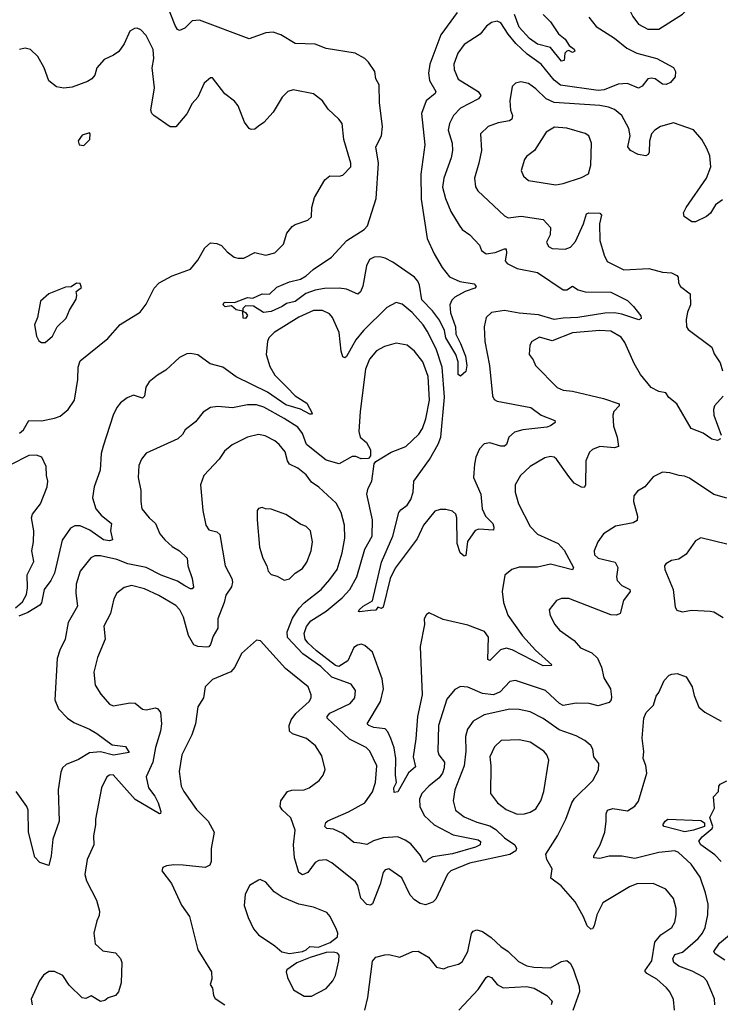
# Model space of a CAD drawing. Extents: x 2057697 to 2160550, y 827490 to 1016834.
# Tile 446 of 509: x 2103955 to 2107770, y 996148 to 1001507. Entities that reach past the tile are written whole.
import ezdxf

# ---------------------------------------------------------------- set-up
doc = ezdxf.new("R2010")
doc.units = 0

msp = doc.modelspace()

# ---------------------------------------------------------------- linework, layer by layer
at = {"layer": '0CON20XD'}
for points in [[(2107375.8, 1001454.2), (2107435, 1001454.4), (2107565, 1001536), (2107623, 1001597), (2107664.2, 1001655), (2107682.8, 1001697.2), (2107696.5, 1001765), (2107686.2, 1001816.2), (2107667.4, 1001857.4), (2107610.8, 1001905), (2107564.6, 1001924.6), (2107418.3, 1001951.7), (2107365, 1001935.6), (2107323.1, 1001896.9), (2107272.2, 1001755), (2107255.6, 1001655), (2107269.4, 1001575), (2107294.6, 1001524.6), (2107325, 1001482.9), (2107375.8, 1001454.2)], [(2106337.5, 1001545), (2106247.7, 1001425), (2106188.9, 1001265), (2106182.3, 1001215), (2106186.8, 1001175), (2106221.8, 1001115), (2106218.1, 1001105), (2106168.7, 1001065), (2106143.8, 1000996.2), (2106161.8, 1000825), (2106140, 1000665), (2106140.6, 1000529.4), (2106173.8, 1000315), (2106212.1, 1000232.1), (2106255, 1000157.5), (2106295, 1000107.5), (2106352.2, 1000082.2), (2106429.6, 1000069.6), (2106440.8, 1000055), (2106434.2, 1000045), (2106381.9, 1000028.1), (2106325, 999996.7), (2106309.2, 999980.8), (2106298.2, 999955), (2106301.9, 999911.9), (2106327.8, 999835), (2106329.4, 999795), (2106356.1, 999745), (2106382.1, 999675), (2106390, 999625), (2106385, 999591.2), (2106355, 999565.8), (2106342.9, 999575), (2106342.9, 999645), (2106330.8, 999685), (2106275.3, 999775), (2106268.9, 999815), (2106240.9, 999870.9), (2106202.8, 999922.8), (2106145, 999981.3), (2106132, 1000062), (2106123.2, 1000083.2), (2106104.5, 1000105), (2105986.7, 1000186.7), (2105945, 1000208.5), (2105915.9, 1000215.9), (2105885, 1000213.9), (2105859.4, 1000200.6), (2105843.2, 1000166.8), (2105823.3, 1000056.7), (2105812, 1000025), (2105797.3, 1000012.7), (2105735, 1000040.4), (2105695, 1000045.3), (2105615, 1000043.6), (2105565, 1000034.3), (2105512.7, 1000017.2), (2105455, 999972.6), (2105407.9, 999962.1), (2105384.2, 999945), (2105325, 999918.5), (2105282.2, 999912.2), (2105227.7, 999947.7), (2105185, 999950), (2105170, 999935), (2105170, 999920), (2105185, 999912.5), (2105196.2, 999896.2), (2105185, 999880), (2105172.5, 999882.5), (2105170, 999920), (2105135, 999928), (2105109.3, 999949.3), (2105073.9, 999943.9), (2105064.2, 999954.2), (2105066.2, 999965), (2105075, 999970), (2105125, 999967.1), (2105195, 999994.2), (2105225, 999991.2), (2105275, 1000014.4), (2105315, 1000012.9), (2105355, 1000050.5), (2105425, 1000079.1), (2105485, 1000093.6), (2105515, 1000112.7), (2105553.6, 1000146.4), (2105652.7, 1000215), (2105736.9, 1000305), (2105831.4, 1000365), (2105848.6, 1000385), (2105896, 1000534), (2105909.4, 1000725), (2105895.4, 1000814.6), (2105924.6, 1000875), (2105930.6, 1000925), (2105914.6, 1001055), (2105912.3, 1001152.3), (2105894.2, 1001185), (2105889.5, 1001225), (2105854.6, 1001275), (2105835.2, 1001295.2), (2105782.5, 1001325), (2105625, 1001350.3), (2105565, 1001373.5), (2105455, 1001376.5), (2105377.8, 1001425), (2105335, 1001438.1), (2105294.8, 1001435.2), (2105205, 1001402.5), (2104935, 1001503.9), (2104895, 1001500.9), (2104855, 1001460), (2104825, 1001447.5), (2104815, 1001452.5), (2104802, 1001475), (2104758.6, 1001585)], [(2107055, 1001520), (2107095, 1001470), (2107195, 1001406.5), (2107261.4, 1001351.4), (2107315, 1001325.3), (2107425, 1001295.4), (2107515, 1001246), (2107525.8, 1001225), (2107524, 1001195), (2107498.8, 1001165), (2107475, 1001153.8), (2107455, 1001156), (2107415, 1001184.2), (2107395, 1001188.6), (2107375, 1001184), (2107345, 1001144), (2107325.7, 1001134.3), (2107265, 1001160), (2107215, 1001155.4), (2107137.1, 1001125), (2107105, 1001121.2), (2106899.8, 1001149.8), (2106865, 1001177.1), (2106795, 1001264.7), (2106718.4, 1001318.4), (2106656.9, 1001376.9), (2106615, 1001427.1), (2106575, 1001490), (2106555, 1001498.9), (2106525, 1001491.5), (2106498.1, 1001471.9), (2106462.4, 1001427.6), (2106375, 1001371.4), (2106340.5, 1001325), (2106318.9, 1001265), (2106321.8, 1001235), (2106343.5, 1001183.5), (2106451.1, 1001115), (2106466.2, 1001093.8), (2106453.5, 1001076.5), (2106355.8, 1001024.2), (2106317.8, 1000985), (2106295, 1000941.2), (2106289.1, 1000905), (2106310.8, 1000835), (2106312.5, 1000795), (2106305.3, 1000754.7), (2106265, 1000643.3), (2106257.1, 1000595), (2106273.6, 1000533.6), (2106302.7, 1000462.7), (2106348, 1000388), (2106364.6, 1000364.6), (2106406.4, 1000336.4), (2106459.7, 1000279.7), (2106469.7, 1000249.7), (2106495, 1000233.1), (2106545, 1000238.9), (2106595, 1000260), (2106605, 1000258.8), (2106606.8, 1000235), (2106598.1, 1000195), (2106609.4, 1000179.4), (2106665, 1000153.3), (2106775, 1000130.5), (2106915, 1000036.9), (2106935, 1000037.1), (2106965, 1000056), (2106996.5, 1000036.5), (2107035, 1000025.5), (2107175, 1000023.1), (2107265, 999978.1), (2107296.9, 999945), (2107337.1, 999895), (2107339.1, 999880.9), (2107326.3, 999873.7), (2107235, 999904.7), (2107195, 999911.6), (2107141.2, 999908.8), (2106994.8, 999885.2), (2106915, 999883), (2106865, 999874.8), (2106780.3, 999900.3), (2106675, 999909), (2106595, 999923.3), (2106525, 999913.1), (2106494.5, 999885.5), (2106484.5, 999835), (2106487.7, 999755), (2106513.1, 999625), (2106530, 999460), (2106538.9, 999438.9), (2106555, 999430), (2106738.8, 999395), (2106795, 999354.4), (2106870, 999325), (2106871.2, 999315), (2106845, 999295.6), (2106825, 999289.6), (2106695.3, 999274.7), (2106648.9, 999261.1), (2106618.1, 999235), (2106605.6, 999195), (2106594.5, 999185.5), (2106575, 999184.6), (2106515, 999202.7), (2106485, 999197.5), (2106459.8, 999170.2), (2106440, 999125), (2106431.7, 999088.3)], [(2106805.6, 1001535), (2106845, 1001495.6), (2106889.2, 1001429.2), (2106925, 1001401.4), (2106946.5, 1001366.5), (2106975, 1001345.8), (2106978.1, 1001335), (2106965, 1001328.6), (2106945, 1001338.8), (2106934.2, 1001335.8), (2106924.2, 1001325), (2106920, 1001285), (2106905, 1001281.4), (2106845, 1001355.6), (2106775, 1001372.9), (2106731.3, 1001405), (2106675, 1001466.1), (2106649.1, 1001535)], [(2103954.5, 999255.5), (2103975.4, 999274.6), (2104005, 999326), (2104075, 999322.9), (2104145, 999337.1), (2104175, 999348.6), (2104220, 999385), (2104253.5, 999435), (2104272.2, 999547.8), (2104273.2, 999615), (2104285, 999650.5), (2104435, 999770.9), (2104502.8, 999847.2), (2104610.6, 999915), (2104645, 999958.8), (2104687.1, 1000045), (2104715.5, 1000074.5), (2104785, 1000113.3), (2104885, 1000148.9), (2104925, 1000198), (2104964, 1000265), (2104995, 1000292.5), (2105028.3, 1000288.3), (2105055, 1000277.5), (2105085, 1000242.5), (2105123.8, 1000213.8), (2105145, 1000207.8), (2105175, 1000209.4), (2105235, 1000239.2), (2105295, 1000225.7), (2105345, 1000237.5), (2105391.9, 1000285), (2105410.6, 1000345), (2105439.1, 1000380.9), (2105455, 1000392), (2105525, 1000416.2), (2105545, 1000433.3), (2105545.7, 1000485), (2105561.5, 1000538.5), (2105616.2, 1000635), (2105645, 1000657.5), (2105695, 1000655.6), (2105715, 1000660.8), (2105758.6, 1000705), (2105757.8, 1000725), (2105719.5, 1000855), (2105711.2, 1000941.2), (2105694, 1000965), (2105635, 1001018.8), (2105603.8, 1001065), (2105555, 1001104), (2105445, 1001124), (2105415, 1001116.2), (2105383.8, 1001085), (2105335.9, 1001004.1), (2105285, 1000946.7), (2105255, 1000927.5), (2105235, 1000911.2), (2105215, 1000908.8), (2105204.3, 1000914.3), (2105178.7, 1000948.7), (2105145, 1001038), (2105125, 1001064), (2105073, 1001103), (2105005, 1001190), (2104995, 1001190), (2104959.7, 1001160.3), (2104925.8, 1001085), (2104895, 1001051.2), (2104865.7, 1000995), (2104806, 1000924), (2104775, 1000924.3), (2104686.5, 1000985), (2104675, 1000995.8), (2104669.6, 1001015), (2104689.2, 1001135), (2104676.9, 1001245), (2104686.7, 1001295), (2104681.9, 1001345), (2104645, 1001420), (2104615, 1001450.8), (2104595, 1001460), (2104580.5, 1001459.5), (2104555.9, 1001444.1), (2104523.8, 1001375), (2104495.6, 1001334.4), (2104467, 1001313), (2104415, 1001290), (2104375.6, 1001244.4), (2104364.6, 1001205.4), (2104348.1, 1001185), (2104325, 1001170.9), (2104240.9, 1001139.1), (2104195, 1001134.1), (2104155, 1001140.4), (2104114.1, 1001174.1), (2104088.9, 1001245), (2104055, 1001306.9), (2104015, 1001344.4), (2103985, 1001351.8), (2103955, 1001344.4)], [(2107783.1, 1000526.9), (2107745, 1000498.6), (2107717.1, 1000452.9), (2107696, 1000435), (2107635, 1000406), (2107615, 1000406.2), (2107573.3, 1000435), (2107570, 1000455), (2107584, 1000485), (2107695, 1000644.2), (2107718.1, 1000705), (2107712.9, 1000765), (2107697.1, 1000805), (2107670, 1000855), (2107625, 1000907.5), (2107515, 1000945.6), (2107445, 1000924.4), (2107414.1, 1000905.9), (2107396.5, 1000885), (2107385.5, 1000845), (2107383.1, 1000785), (2107377.5, 1000772.5), (2107365, 1000765.7), (2107323.3, 1000773.3), (2107282, 1000795), (2107266.2, 1000813.8), (2107278.8, 1000875), (2107272, 1000915), (2107235, 1000984.4), (2107195, 1001017.1), (2107161.2, 1001031.2), (2107115, 1001040.3), (2106865, 1001056.4), (2106822.2, 1001075), (2106765, 1001130), (2106725, 1001158.9), (2106685, 1001169.2), (2106655, 1001161.2), (2106637.7, 1001142.3), (2106624.5, 1001065.5), (2106627.1, 1001015), (2106638.2, 1000985), (2106635.5, 1000965), (2106623.1, 1000956.9), (2106560, 1000945), (2106506.2, 1000925), (2106464.3, 1000885), (2106469.5, 1000795), (2106456.2, 1000725), (2106431.1, 1000645), (2106437.4, 1000597.4), (2106450, 1000575), (2106595, 1000438.8), (2106615, 1000427.9), (2106686.7, 1000436.7), (2106805, 1000418.5), (2106845.4, 1000375), (2106844.5, 1000335.5), (2106823.8, 1000295), (2106835, 1000272.5), (2106855, 1000261.2), (2106925, 1000257.5), (2106955, 1000269.2), (2106981.1, 1000298.9), (2107026.2, 1000395), (2107040.9, 1000449.1), (2107055, 1000455.4), (2107115, 1000454.4), (2107122.6, 1000442.6), (2107112.6, 1000395), (2107113.9, 1000305), (2107137.8, 1000225), (2107155, 1000190), (2107245, 1000144.6), (2107381.9, 1000151.9), (2107455, 1000132), (2107505, 1000129.2), (2107533.3, 1000115), (2107540, 1000105), (2107542.5, 1000075), (2107554, 1000055), (2107605.6, 1000015), (2107608.2, 999955), (2107591.5, 999915), (2107584.3, 999875), (2107585.8, 999835.8), (2107595, 999821.2), (2107724, 999725), (2107737.3, 999687.3), (2107769.1, 999639.1), (2107782.9, 999595)], [(2106875, 1000608), (2106915, 1000614.3), (2107015, 1000647.5), (2107052.3, 1000667.7), (2107065.8, 1000714.2), (2107068.6, 1000835), (2107054.1, 1000874.1), (2107035, 1000888), (2106935, 1000915.5), (2106867.6, 1000922.4), (2106822.5, 1000895), (2106758.8, 1000795), (2106715, 1000762.5), (2106704, 1000745), (2106686.7, 1000685), (2106698.8, 1000655), (2106725, 1000631.2), (2106875, 1000608)], [(2104305, 1000822.5), (2104337.5, 1000855), (2104340, 1000885), (2104335, 1000890), (2104295, 1000877.5), (2104273, 1000847), (2104280, 1000825), (2104305, 1000822.5)], [(2104095, 999750), (2104135, 999783.3), (2104158.8, 999835), (2104208.3, 999881.7), (2104226.2, 999925), (2104263.8, 999985), (2104267.5, 1000005), (2104263, 1000027), (2104291.7, 1000048.3), (2104285, 1000070), (2104265, 1000073.3), (2104235, 1000052.5), (2104205, 1000050), (2104115, 1000013.8), (2104068.8, 999975), (2104052.5, 999885), (2104036.2, 999845), (2104046.2, 999785), (2104059.3, 999759.3), (2104075, 999750), (2104095, 999750)], [(2106431.7, 999088.3), (2106426.9, 999015), (2106466, 998925), (2106474.1, 998844.1), (2106492.2, 998805), (2106532.2, 998765), (2106537.8, 998745), (2106535, 998727.5), (2106455, 998733.6), (2106435, 998725.6), (2106392.9, 998667.1), (2106385, 998590), (2106375, 998586.2), (2106354.2, 998604.3), (2106338, 998655), (2106336.5, 998795), (2106330.8, 998815), (2106312.4, 998832.4), (2106275, 998841.5), (2106245, 998841.2), (2106215, 998831.2), (2106155, 998755.5), (2106119.6, 998680.4), (2105999.1, 998520.9), (2105971.9, 998465), (2105935, 998310), (2105925, 998301.2), (2105905, 998310), (2105895, 998293.3), (2105865, 998291.9), (2105805, 998282.9), (2105800, 998285), (2105804, 998295), (2105825, 998315.5), (2105876, 998344), (2105925.3, 998555), (2105987.6, 998695), (2106020, 998825), (2106030.4, 998839.6), (2106065, 998863.5), (2106084.7, 998895), (2106097.6, 998935), (2106101.2, 998995), (2106186.8, 999113.2), (2106233.3, 999196.7), (2106248, 999235), (2106268.7, 999451.3), (2106256.2, 999616.2), (2106222.3, 999715), (2106175, 999812.2), (2106151.8, 999845), (2106092.3, 999912.3), (2106038.6, 999958.6), (2106005, 999966.9), (2105955, 999940), (2105827.1, 999815), (2105785.3, 999765), (2105735, 999674), (2105725, 999665.8), (2105715, 999672), (2105705, 999703.3), (2105695, 999804), (2105658.9, 999885), (2105642.5, 999905), (2105605, 999923.3), (2105555, 999923.8), (2105475, 999887.2), (2105341.5, 999805), (2105312.9, 999775), (2105304.1, 999755.9), (2105297.2, 999685), (2105318.2, 999618.2), (2105345, 999571.8), (2105411.1, 999505), (2105455, 999459.2), (2105518.9, 999418.9), (2105547.1, 999365), (2105545, 999358.8), (2105535, 999358.8), (2105485, 999386.8), (2105405, 999410.7), (2105305, 999478.9), (2105133.4, 999563.4), (2105060.8, 999615), (2104993.1, 999633.1), (2104925, 999682.5), (2104885, 999690.5), (2104865, 999688.2), (2104825, 999667.5), (2104751.6, 999598.4), (2104705, 999572.2), (2104660, 999535), (2104643.1, 999506.9), (2104635, 999457.5), (2104625, 999446.2), (2104575, 999463.1), (2104541.5, 999448.5), (2104505, 999420.6), (2104484.2, 999395.8), (2104463.8, 999355), (2104409.6, 999185), (2104399.6, 999145), (2104393.8, 999055), (2104360.5, 998965), (2104351.1, 998905), (2104370.6, 998845), (2104399.5, 998809.5), (2104455.8, 998765), (2104449.4, 998725), (2104461.2, 998675), (2104445, 998669.5), (2104412.5, 998675), (2104337.9, 998727.9), (2104285, 998752.2), (2104255, 998752.5), (2104231.7, 998738.3), (2104186.3, 998673.7), (2104145.4, 998495), (2104125, 998454), (2104089.2, 998405), (2104075, 998332), (2104065, 998320), (2103999.4, 998280.6), (2103950.5, 998259.5)], [(2107771.2, 999225), (2107755, 999216), (2107723.5, 999223.5), (2107676.1, 999256.1), (2107612.2, 999282.2), (2107534.3, 999415), (2107490.2, 999450.2), (2107473.3, 999475), (2107435, 999483.8), (2107394.3, 999504.3), (2107335.4, 999575.4), (2107301.1, 999635), (2107250.2, 999750.2), (2107229.6, 999779.6), (2107175, 999811.3), (2107115, 999815.7), (2106965, 999802.2), (2106855, 999757.9), (2106785, 999779.4), (2106744, 999755), (2106732.5, 999735), (2106730, 999685), (2106752, 999655), (2106764.6, 999624.6), (2106881.4, 999505), (2106915, 999490.4), (2106965.3, 999485.3), (2107135, 999444.5), (2107218.8, 999415), (2107218.8, 999405), (2107191.4, 999375), (2107185.7, 999355), (2107188.2, 999295), (2107209.6, 999235), (2107215.6, 999184.4), (2107195, 999176.7), (2107115, 999183.1), (2107075, 999166.7), (2107057.9, 999152.1), (2107038.5, 999105), (2107036.5, 998973.5), (2107029.1, 998960.9), (2107015, 998961.9), (2106974.7, 998984.7), (2106945, 999020)], [(2106945, 999020), (2106879.2, 999115), (2106865, 999125.8), (2106845, 999129.2), (2106815, 999121.4), (2106735, 999075.6), (2106682.9, 999025), (2106652.9, 998975), (2106654.1, 998935.9), (2106671.7, 998871.7), (2106735, 998748), (2106775, 998706.9), (2106887.1, 998655), (2106919.7, 998619.7), (2106971.4, 998525), (2106965, 998513.1), (2106845, 998543.9), (2106775, 998526.9), (2106675, 998526.9), (2106635, 998514), (2106597, 998483), (2106582.2, 998395), (2106589.5, 998335), (2106612.7, 998265), (2106692.8, 998152.8), (2106763.3, 998075), (2106852.5, 997995), (2106848.8, 997991.2), (2106805, 997990), (2106636.7, 998076.7), (2106605, 998085.3), (2106573.4, 998076.6), (2106515, 998018), (2106504.5, 998025), (2106507.8, 998145), (2106485.9, 998175.9), (2106395, 998210.6), (2106261.7, 998241.7), (2106185, 998277.5), (2106170.7, 998269.3), (2106157.5, 998245), (2106158.8, 998215), (2106136.9, 998095), (2106147.6, 997832.4), (2106122.1, 997715), (2106112.6, 997592.6), (2106098.8, 997495), (2106110, 997440), (2106072, 997408), (2106015, 997304), (2105995, 997301.2), (2105993.3, 997325), (2106006.9, 997355), (2106001.2, 997395), (2106003.9, 997485), (2105994.3, 997544.3), (2105976.4, 997595), (2105960.7, 997630.7), (2105945, 997647.5), (2105884.2, 997655), (2105855.7, 997665), (2105848.2, 997675), (2105920.3, 997795), (2105935.9, 997865), (2105928.7, 997918.7), (2105877.1, 998065), (2105835, 998100.6), (2105815, 998107.5), (2105795, 998102.5), (2105775, 998088.9), (2105742.6, 998017.4), (2105693.1, 997986.9), (2105675, 997991.6), (2105572, 998072), (2105524.6, 998114.6), (2105510.7, 998135), (2105505.2, 998165), (2105516.9, 998203.1), (2105541.2, 998235), (2105625, 998287.5), (2105710.7, 998359.3), (2105753.3, 998405), (2105791.8, 998475), (2105834.7, 998625), (2105874.6, 998695), (2105876, 998785), (2105845.4, 998925), (2105852.3, 998957.7), (2105873.3, 998995), (2105885, 999090), (2105895, 999102.5), (2105977.8, 999152.2), (2106057.1, 999182.9), (2106128.5, 999251.5), (2106148.5, 999281.5), (2106166.5, 999333.5), (2106186.7, 999435), (2106180.5, 999565), (2106150.8, 999645), (2106105, 999702.1), (2106065, 999734.5), (2106005, 999745.4), (2105941.3, 999728.7), (2105898.9, 999705), (2105860.7, 999659.3), (2105838.4, 999605), (2105809.5, 999375), (2105802, 999265), (2105810, 999235), (2105843.3, 999205), (2105866, 999165), (2105866.4, 999133.6), (2105855, 999117.5), (2105815, 999116.2), (2105785, 999128.8), (2105765, 999130), (2105695, 999089.5), (2105625, 999108.7), (2105517.3, 999195), (2105494.7, 999255), (2105469.2, 999289.2), (2105395.8, 999335.8), (2105285, 999398.2), (2105245, 999409.7), (2105195, 999411.3), (2105115, 999394.6), (2105035, 999401.1), (2104995, 999395.6), (2104955, 999370), (2104913, 999317), (2104856.2, 999275), (2104841.9, 999248.1), (2104816.2, 999225), (2104645, 999147.5), (2104618, 999115), (2104605, 999080), (2104601.4, 999015), (2104614.3, 998945), (2104614.3, 998885), (2104621.4, 998845), (2104660.8, 998795), (2104695.8, 998765), (2104718, 998708), (2104745.6, 998675), (2104785, 998639.5), (2104826.3, 998616.3), (2104867.1, 998575), (2104871.1, 998535), (2104893.8, 998465), (2104902, 998418), (2104895, 998408.8), (2104885, 998409.4), (2104854.8, 998424.8), (2104815, 998450.3), (2104725, 998483.6), (2104645, 998524.3), (2104544.8, 998544.8), (2104485, 998567.9), (2104395, 998588.9), (2104365, 998588.8), (2104342.3, 998577.7), (2104285.4, 998505), (2104262.7, 998435), (2104260.8, 998385), (2104269.5, 998315), (2104218.8, 998225), (2104203.1, 998135), (2104173.5, 998075), (2104159.5, 998030.5), (2104147.5, 997805), (2104166.6, 997756.6), (2104215.6, 997705), (2104251.1, 997681.1), (2104335.3, 997645.3), (2104375, 997621.5), (2104459.8, 997559.8), (2104530.8, 997550.8), (2104551.7, 997518.3), (2104466, 997504), (2104395, 997521.2), (2104335, 997516.2), (2104275, 997479.5), (2104207.8, 997452.2), (2104188, 997435), (2104179.1, 997410.9), (2104165.5, 997315.5), (2104171.2, 997145), (2104135.9, 997045.9), (2104127.5, 996955), (2104115, 996902.5), (2104065, 996918.8), (2104038.3, 996948.3), (2104004, 997085), (2104002.5, 997205), (2103994, 997225), (2103936.4, 997306.4)], [(2107785, 999456.7), (2107738.8, 999405), (2107733.1, 999385), (2107734.4, 999355), (2107775.7, 999245)], [(2106870, 998215), (2106895, 998184.3), (2106975, 998128.6), (2107008.7, 998088.7), (2107070.2, 998060.2), (2107101.1, 998031.1), (2107123, 997983), (2107136.9, 997925), (2107171.9, 997865), (2107178.3, 997821.7), (2107175.8, 997805), (2107165, 997790), (2107105, 997772.9), (2107055.5, 997785.5), (2106985, 997786.9), (2106915, 997773.8), (2106895, 997784.6), (2106817.8, 997855), (2106655, 997910.5), (2106625, 997905.5), (2106571.4, 997848.6), (2106535, 997832.1), (2106475, 997838.5), (2106395, 997873.1), (2106355, 997876.7), (2106325, 997861.4), (2106281.1, 997808.9), (2106236.3, 997665), (2106231.5, 997525), (2106238.2, 997505), (2106268.7, 997465), (2106267.5, 997435), (2106257.6, 997405), (2106239.3, 997380.7), (2106182.5, 997335), (2106144.6, 997295), (2106132.8, 997265), (2106134.1, 997225), (2106157.6, 997175), (2106212.3, 997125), (2106315, 997070), (2106452.6, 997042.6), (2106464.6, 997034.6), (2106462.5, 997015), (2106437.6, 997002.4), (2106312.9, 996967.1), (2106205, 996950), (2106181.5, 996938.5), (2106165, 996921.4), (2106155, 996922.5), (2106137.3, 996957.3), (2106085, 997020.8), (2106055, 997041.6), (2106015, 997058.7), (2105935, 997053.8), (2105882.1, 997037.9), (2105845, 997018.2), (2105807.5, 997025), (2105775, 997029.1), (2105715, 997076.6), (2105665, 997100), (2105627.5, 997105), (2105616.2, 997115), (2105623, 997137), (2105633, 997147), (2105745.2, 997194.8), (2105835, 997244.6), (2105876.3, 997303.7), (2105892.8, 997355), (2105900, 997445), (2105862.2, 997525), (2105842, 997545), (2105751.4, 997591.4), (2105629.2, 997705), (2105629.4, 997715), (2105645, 997731.8), (2105755, 997785.6), (2105780.5, 997815), (2105784.4, 997855), (2105760.6, 997890.6), (2105655, 997928.9), (2105595, 997986), (2105496.8, 998055), (2105413.9, 998143.9), (2105412.6, 998175), (2105440.3, 998249.7), (2105476.6, 998303.4), (2105505, 998332.5), (2105597.3, 998405), (2105645, 998458.9), (2105683.2, 998515), (2105710.9, 998605), (2105726.6, 998685), (2105724.6, 998755), (2105706.2, 998825), (2105678.6, 998875), (2105585, 998961.4), (2105545, 998990), (2105515, 999028.9), (2105470, 999065), (2105425, 999087.1), (2105413.4, 999105), (2105400.9, 999155), (2105368.9, 999195), (2105345, 999214.4), (2105292.6, 999242.6), (2105255, 999249.1), (2105195, 999234.4), (2105112.5, 999192.5), (2105071.2, 999158.8), (2105040.8, 999115), (2104958, 999025), (2104940.8, 998975), (2104951.9, 998835), (2104968.5, 998755), (2104985, 998730.6), (2105029.2, 998719.2), (2105045.5, 998705), (2105074.6, 998534.6), (2105110.5, 998465), (2105114.5, 998445.5), (2105109.3, 998420.7), (2105078.2, 998375), (2105069.3, 998335), (2105034.7, 998245), (2105034.6, 998195), (2105008.7, 998151.3), (2104994.7, 998105.3), (2104985.9, 998094.1), (2104975, 998091.5), (2104925, 998095.4), (2104903.3, 998105), (2104874.3, 998154.3), (2104846.9, 998255), (2104827.3, 998295), (2104805, 998318.5), (2104713.2, 998373.2), (2104635, 998409.5), (2104565, 998426.5), (2104524.6, 998415.4), (2104484, 998385), (2104468, 998355), (2104449.5, 998275), (2104413.1, 998205), (2104421.1, 998135), (2104378.5, 998035), (2104360, 997955), (2104367.1, 997885), (2104397.5, 997835), (2104445, 997780.6), (2104465, 997772.5), (2104557.6, 997787.6), (2104585, 997786.9), (2104623.4, 997753.4), (2104645, 997750.5), (2104695, 997760.5), (2104707.5, 997755), (2104722.9, 997735), (2104727.9, 997675), (2104721.3, 997635), (2104694.7, 997545), (2104680.3, 997465), (2104644.6, 997385), (2104656.4, 997325), (2104691.3, 997281.3), (2104709.2, 997245), (2104723.8, 997196.2), (2104723, 997187), (2104716, 997184), (2104585, 997262.8), (2104465, 997396.7), (2104445, 997395.6), (2104430.8, 997385), (2104400, 997325), (2104367.8, 997155), (2104368.9, 997125), (2104357.5, 997065), (2104359.5, 997015), (2104323.7, 996936.3), (2104310, 996855), (2104319.3, 996819.3), (2104373.1, 996715), (2104390, 996655), (2104389.1, 996630.9), (2104375, 996602.5), (2104359.2, 996535), (2104366.1, 996476.1), (2104408.3, 996438.3), (2104477.1, 996427.1), (2104505, 996397.5), (2104511.2, 996375), (2104508.8, 996265), (2104493.3, 996215), (2104477.5, 996195), (2104436.4, 996183.6), (2104418.3, 996168.3), (2104395, 996163.8), (2104345, 996193.3), (2104315, 996180), (2104295, 996183.8), (2104225, 996252.5), (2104190, 996305), (2104145.6, 996325.6), (2104115, 996325.7), (2104085, 996306.2), (2104062.9, 996275), (2104017.5, 996175), (2104022.5, 996145)], [(2103932.2, 998305), (2103971.1, 998338.9), (2103992.6, 998377.4), (2103998.2, 998415), (2103996.5, 998485), (2104032.3, 998557.7), (2104021.9, 998615), (2104031, 998665), (2104032.5, 998725), (2104019.1, 998795), (2104026.1, 998815), (2104068.1, 998871.9), (2104105.9, 998965), (2104109.2, 998995), (2104101.5, 999025), (2104099.4, 999075), (2104075.5, 999125.5), (2104047, 999137), (2104005, 999134.4), (2103905.5, 999084.5)], [(2107805, 998903.3), (2107735, 998921.9), (2107602, 999012), (2107575, 999022.9), (2107545.8, 999025.8), (2107495, 999040.8), (2107455, 999043.8), (2107405, 999018.8), (2107358.8, 998965), (2107319.7, 998940.3), (2107300, 998915), (2107296.9, 998885), (2107320, 998805), (2107318.3, 998781.7), (2107295, 998768.9), (2107200.5, 998749.5), (2107135, 998708.6), (2107103.3, 998665), (2107083.1, 998615), (2107085, 998594), (2107105.6, 998575.6), (2107197.1, 998555), (2107211.5, 998525), (2107204.6, 998475), (2107208.1, 998455), (2107235, 998426.5), (2107277.1, 998405), (2107279.4, 998395), (2107243.7, 998346.3), (2107224.6, 998275.4), (2107205, 998265.5), (2107175, 998267.9), (2106945, 998355.7), (2106905, 998356.9), (2106878, 998345), (2106838.6, 998295), (2106843.8, 998263.8), (2106870, 998215)], [(2105395, 998456.2), (2105425, 998464.2), (2105456, 998495), (2105495, 998520), (2105518.9, 998555), (2105543.1, 998615), (2105550.6, 998665), (2105538.6, 998725), (2105515, 998747.5), (2105485, 998760.8), (2105405, 998814), (2105325, 998842), (2105293.6, 998843.6), (2105275, 998852.5), (2105255, 998846.7), (2105248.8, 998835), (2105248.8, 998785), (2105262, 998635), (2105278.9, 998575), (2105301.1, 998535), (2105308.9, 998505), (2105325, 998487.1), (2105357.9, 998477.9), (2105395, 998456.2)], [(2107805, 998652), (2107664.3, 998685.7), (2107635, 998670), (2107585, 998596.9), (2107545, 998570.6), (2107505, 998564), (2107473.3, 998545), (2107466.7, 998535), (2107468, 998515), (2107513.3, 998405), (2107525, 998310), (2107532.7, 998292.7), (2107563.3, 998283.3), (2107615, 998292.9), (2107715, 998288), (2107735, 998283.8), (2107785, 998252.5)], [(2107521.1, 996115), (2107514.6, 996174.6), (2107495.6, 996215), (2107477.3, 996237.3), (2107424.4, 996285), (2107370, 996315), (2107359.3, 996329.3), (2107398.2, 996385), (2107413.3, 996486.7), (2107447.3, 996525), (2107507.1, 996565), (2107523.3, 996595), (2107530.6, 996635), (2107529.3, 996669.3), (2107515, 996723.3), (2107473.3, 996775), (2107405, 996804.3), (2107315, 996803.1), (2107275, 996786.9), (2107130.6, 996699.4), (2107097.5, 996635), (2107084.3, 996575), (2107075, 996558.8), (2107065, 996556), (2107044.6, 996574.6), (2107024.6, 996624.6), (2106980.5, 996705), (2106902.9, 996792.9), (2106848, 996835), (2106854.5, 996885), (2106825.6, 996935), (2106820.8, 996965), (2106884.2, 997065), (2106930, 997155), (2106962.5, 997245), (2106977, 997267), (2107075.6, 997365), (2107107, 997423), (2107108.5, 997458.5), (2107081.1, 997495), (2107075.9, 997535.9), (2107065, 997557.1), (2107033.1, 997583.1), (2106985, 997608.8), (2106892, 997642), (2106805, 997702.9), (2106735, 997738.8), (2106675, 997752.9), (2106625, 997754.6), (2106485, 997722.7), (2106425, 997688.1), (2106393.3, 997645), (2106382.1, 997605), (2106384.2, 997525), (2106375.3, 997445), (2106325.5, 997315), (2106316.5, 997255), (2106328.9, 997205), (2106375, 997167.5), (2106445, 997138.4), (2106515, 997118.2), (2106548.8, 997098.8), (2106595, 997054.6), (2106652.2, 997015), (2106660.9, 996995), (2106656.7, 996983.3), (2106625, 996962.7), (2106404.2, 996915), (2106302.5, 996875), (2106284, 996856), (2106220.6, 996719.4), (2106205, 996703.1), (2106165, 996688.5), (2106136.1, 996696.1), (2106105, 996717.1), (2106082.4, 996742.4), (2106036.7, 996836.7), (2105965, 996884.2), (2105945, 996878.8), (2105935.4, 996864.6), (2105919, 996801), (2105875.6, 996695), (2105865, 996688.1), (2105845, 996691.1), (2105813.8, 996725), (2105796.2, 996795), (2105784.4, 996815), (2105655, 996918), (2105625, 996934.2), (2105585, 996931.1), (2105565, 996918.6), (2105524.3, 996865), (2105495, 996853.1), (2105475, 996864.2), (2105452.5, 996945), (2105446.4, 997016.4), (2105456.1, 997096.1), (2105431.7, 997161.7), (2105385, 997206.9), (2105374.6, 997225), (2105378.2, 997255), (2105414.4, 997305), (2105437.4, 997312.6), (2105505, 997314.6), (2105532, 997325), (2105585.8, 997365), (2105607.5, 997395), (2105619.2, 997425), (2105600.2, 997500.2), (2105565.6, 997555), (2105516.9, 997595), (2105440.6, 997620.6), (2105424.5, 997635), (2105422.4, 997665), (2105433.3, 997696.7), (2105459.8, 997730.2), (2105531.1, 997795), (2105542.9, 997815), (2105542.9, 997832.9), (2105526, 997875), (2105403.1, 997975), (2105265.9, 998125.9), (2105245, 998130), (2105163.8, 998056.2), (2105127.3, 997982.7), (2105105, 997956.7), (2105004.6, 997915.4), (2104965.7, 997875), (2104956.9, 997815), (2104925, 997766.7), (2104913.5, 997675), (2104892.5, 997615), (2104837.9, 997505), (2104823.8, 997415), (2104834.5, 997335), (2104848.9, 997305), (2104918.3, 997208.3), (2104981.4, 997145), (2105014.2, 997085), (2104998.9, 996995), (2104998.9, 996925), (2104990, 996905), (2104965, 996891.5), (2104845.6, 996904.4), (2104795, 996907.1), (2104755, 996901.2), (2104735, 996892.5), (2104730, 996875), (2104781.2, 996805), (2104836.6, 996686.6), (2104880, 996625), (2104926, 996445), (2104999.2, 996325), (2105002, 996285), (2104992, 996255), (2105006.2, 996235), (2105010, 996195), (2105020, 996180), (2105072.5, 996145)], [(2107740, 996145), (2107737.8, 996177.8), (2107719.4, 996225), (2107697.1, 996275), (2107679.2, 996295), (2107617.9, 996327.9), (2107544.5, 996355), (2107517.9, 996375), (2107511.5, 996395), (2107521.9, 996418.1), (2107565, 996431.1), (2107648.9, 996505), (2107673.3, 996535), (2107687.8, 996565), (2107702.8, 996635), (2107703.4, 996693.4), (2107690, 996755), (2107660.1, 996840.1), (2107610.9, 996910.9), (2107543.4, 996973.4), (2107522.5, 996982.5), (2107435, 996974.4), (2107305, 996941.4), (2107233.2, 996953.2), (2107165, 996954), (2107115, 996940.5), (2107082.5, 996945), (2107080.9, 996955), (2107115.4, 997015), (2107140.9, 997085), (2107149.6, 997145), (2107147.9, 997185), (2107156, 997205), (2107185, 997213.1), (2107265, 997200.5), (2107305, 997226), (2107325, 997253.3), (2107370, 997405), (2107365, 997447.5), (2107351.1, 997485), (2107354.2, 997524.2), (2107344.1, 997595.9), (2107354.3, 997705), (2107367.5, 997735), (2107405.8, 997775), (2107420.8, 997825), (2107435.8, 997845), (2107465, 997910), (2107491.2, 997938.8), (2107505.9, 997944.1), (2107535, 997948.8), (2107585, 997930), (2107617.1, 997875), (2107628.3, 997828.3), (2107653.8, 997765), (2107686.8, 997736.8), (2107775, 997688.1)], [(2106665, 997181.8), (2106705, 997183.5), (2106735, 997193.3), (2106765, 997212.2), (2106792.7, 997255), (2106810, 997305), (2106837, 997477), (2106825.8, 997505), (2106809.2, 997525), (2106735, 997574.5), (2106675, 997586.4), (2106576.6, 997583.4), (2106540.2, 997549.8), (2106514.6, 997495.4), (2106521.1, 997445), (2106519.1, 997295), (2106557.9, 997245), (2106605, 997207.7), (2106665, 997181.8)], [(2107774.3, 996925), (2107740.5, 996960.5), (2107664.5, 997015), (2107652.9, 997035), (2107671.2, 997058.8), (2107726.2, 997105), (2107728.8, 997115), (2107712.5, 997165), (2107738, 997215), (2107733, 997277), (2107760, 997305), (2107762, 997335), (2107768.8, 997345), (2107805, 997364.4)], [(2107576.9, 997086.9), (2107464.8, 997114.8), (2107457.1, 997125), (2107469.5, 997145), (2107485, 997156.1), (2107665, 997148.1), (2107684.2, 997135), (2107684, 997115), (2107625, 997094.8), (2107576.9, 997086.9)], [(2105425, 996424.7), (2105495.3, 996434.7), (2105516.1, 996443.9), (2105535, 996462.5), (2105581.7, 996458.3), (2105645.4, 996484.6), (2105685.8, 996515), (2105688, 996535), (2105680, 996555), (2105645.7, 996625.7), (2105627, 996647), (2105555, 996676.9), (2105475, 996692.5), (2105385, 996730.6), (2105340.3, 996760.3), (2105295, 996813.3), (2105265, 996826.7), (2105256.4, 996823.6), (2105207.5, 996795), (2105183.8, 996745), (2105178.6, 996685), (2105199.3, 996619.3), (2105227.9, 996557.9), (2105256.2, 996525), (2105345, 996466.2), (2105383.6, 996433.6), (2105425, 996424.7)], [(2107795, 996388.2), (2107742, 996422), (2107735.6, 996435), (2107765, 996480.5), (2107855.3, 996554.7)], [(2105834.5, 996115.5), (2105850.9, 996185), (2105876.9, 996383.1), (2105895, 996404.3), (2105942.9, 996417.1), (2105965, 996418.9), (2106025, 996404.4), (2106095, 996435.6), (2106125, 996437.5), (2106180.8, 996405), (2106225, 996350), (2106265, 996340), (2106287.8, 996352.2), (2106345, 996365.6), (2106365, 996379.2), (2106395.3, 996434.7), (2106416.4, 996533.6), (2106425, 996546.2), (2106445, 996552.5), (2106475, 996543.8), (2106522, 996512), (2106575, 996463.1), (2106615.3, 996435.3), (2106670.6, 996380.6), (2106716.6, 996356.6), (2106755, 996348.9), (2106845, 996346.9), (2106905, 996380), (2106935.4, 996385.4), (2106955, 996369.2), (2106971.1, 996335), (2107001.5, 996245), (2107003.4, 996215), (2106966.5, 996113.5)], [(2105505, 996191.4), (2105545, 996192.5), (2105625, 996234.2), (2105661.4, 996275), (2105675.4, 996304.6), (2105692.9, 996385), (2105694.2, 996415), (2105686.5, 996426.5), (2105665, 996431.5), (2105625, 996428.9), (2105537, 996403), (2105465, 996373.3), (2105410.6, 996335), (2105405.7, 996325), (2105413.6, 996293.6), (2105445.8, 996225.8), (2105505, 996191.4)], [(2106346.8, 996115), (2106452.3, 996227.7), (2106495, 996294), (2106505, 996300.8), (2106525, 996292.9), (2106556.2, 996256.2), (2106588.2, 996238.2), (2106715, 996245.2), (2106755.9, 996235.9), (2106826.3, 996196.3), (2106855.5, 996165.5), (2106848.8, 996145)]]:
    msp.add_lwpolyline(points, dxfattribs=at)

doc.saveas('drawing.dxf')
